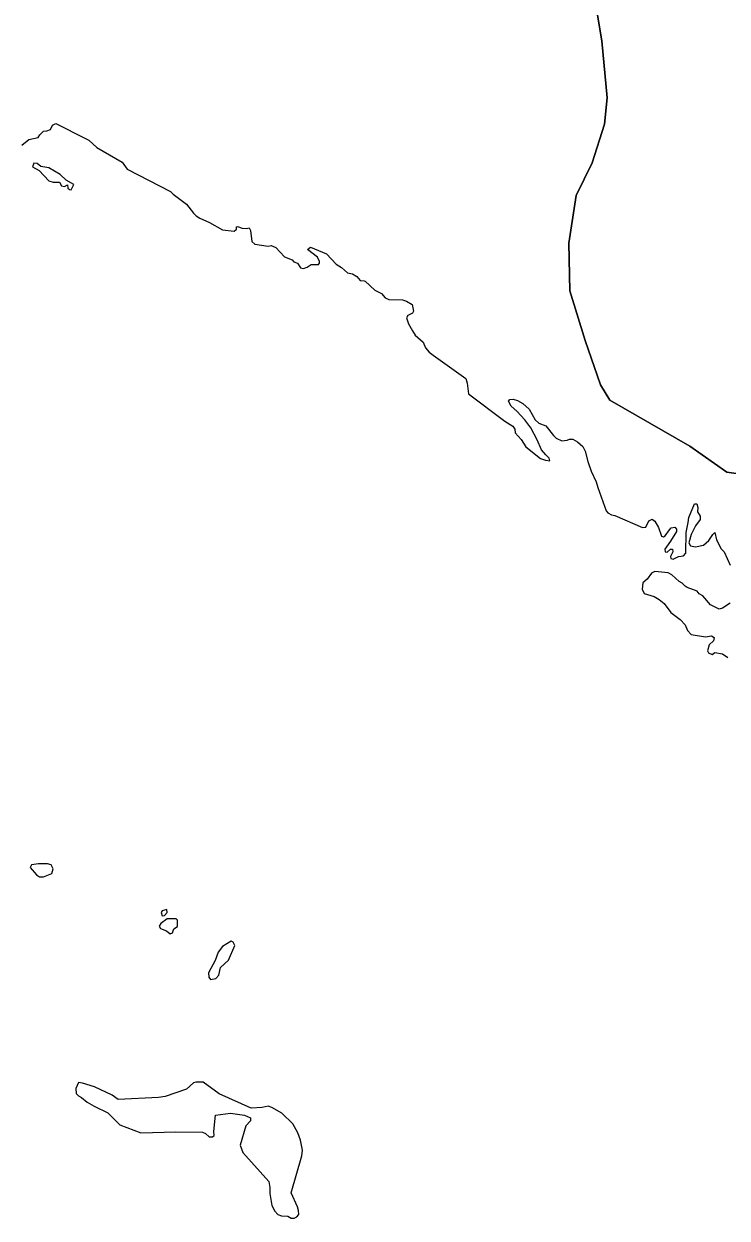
# Model space of a CAD drawing. Extents: x 369010 to 735936, y 6377141 to 6616555.
# Drawn here: x 440208 to 442254, y 6520723 to 6524198 of the extents above; entities that cross this region are included whole.
import ezdxf

# ---------------------------------------------------------------- set-up
doc = ezdxf.new("R2010")
doc.units = 0
doc.header["$LTSCALE"] = 40
doc.layers.add('3', color=7, linetype='Continuous', lineweight=13)

msp = doc.modelspace()

# ---------------------------------------------------------------- linework, layer by layer
at = {"layer": '3'}
for points in [[(441829.48, 6524508.23), (441888.73, 6524148.75), (441904.62, 6523982.75), (441897.34, 6523906.29), (441860.76, 6523793.09), (441814.59, 6523697.92), (441792.91, 6523559.23), (441795.72, 6523420.7), (441840.57, 6523276.22), (441885.26, 6523147.79), (441912.73, 6523103.1), (442145.1, 6522968.71), (442253.34, 6522893.74), (442527.58, 6522854.68)], [(442253.34, 6522893.74), (442145.1, 6522968.71), (441912.73, 6523103.1), (441885.26, 6523147.79), (441840.57, 6523276.22), (441795.72, 6523420.7), (441792.91, 6523559.23), (441814.59, 6523697.92), (441860.76, 6523793.09), (441897.34, 6523906.29), (441904.62, 6523982.75), (441888.73, 6524148.75), (441829.48, 6524508.23)], [(440202.25, 6523844.56), (440221.94, 6523861.77), (440249.75, 6523866.9), (440253.88, 6523875.18), (440264.81, 6523885.27), (440275.07, 6523886.93), (440285.33, 6523890.57), (440291.45, 6523902.82), (440300.72, 6523907.78), (440386.95, 6523864.58), (440397.05, 6523859.29), (440420.55, 6523837.94), (440493.87, 6523795.07), (440508.6, 6523775.05), (440634.21, 6523709.84), (440642.32, 6523702.39), (440680.72, 6523673.1), (440701.08, 6523646.95), (440708.86, 6523639.5)], [(440708.86, 6523639.5), (440719.28, 6523632.88), (440748.25, 6523619.47), (440786.15, 6523598.29), (440819.41, 6523594.48), (440826.03, 6523600.61), (440826.36, 6523606.89), (440829.67, 6523608.38), (440842.42, 6523603.25), (440855.82, 6523602.76), (440863.44, 6523604.74), (440867.08, 6523596.63), (440871.21, 6523564.86), (440879.32, 6523556.91), (440918.88, 6523550.95), (440927.49, 6523552.61), (440940.89, 6523547.15), (440966.05, 6523519.51), (440988.06, 6523510.9), (440993.36, 6523505.28), (441003.62, 6523501.14), (441012.22, 6523488.06), (441021.66, 6523486.41), (441032.08, 6523490.05), (441044, 6523497.33), (441065.19, 6523497.83), (441068.33, 6523501.47), (441068, 6523506.43), (441062.37, 6523518.52), (441032.75, 6523541.52), (441041.85, 6523548.14), (441088.52, 6523528.45), (441116.82, 6523498.66), (441131.55, 6523489.22), (441149.1, 6523473.83), (441163.66, 6523470.35), (441176.4, 6523463.07), (441186.5, 6523450.82), (441197.92, 6523449.67), (441201.06, 6523449.5), (441228.54, 6523422.69), (441248.56, 6523412.76), (441258.66, 6523400.51), (441269.09, 6523396.21), (441309.14, 6523394.39), (441321.39, 6523391.24), (441337.44, 6523381.48), (441341.41, 6523361.78), (441338.1, 6523356.16), (441324.86, 6523348.87), (441320.89, 6523342.25), (441326.85, 6523324.71), (441337.94, 6523304.19), (441346.05, 6523292.11), (441369.38, 6523272.08), (441376.66, 6523255.2), (441387.26, 6523242.29), (441398.18, 6523233.52), (441494.01, 6523166.32), (441497.15, 6523152.42), (441501.78, 6523121.64), (441606.88, 6523042.2), (441629.88, 6523027.47), (441635.68, 6523018.53), (441637, 6523007.44), (441654.38, 6522988.74), (441668.28, 6522967.06), (441710.82, 6522932.96), (441725.05, 6522928.16), (441737.46, 6522926.18), (441736.47, 6522934.62), (441725.88, 6522943.72), (441713.63, 6522957.95), (441701.05, 6522987.08), (441682.35, 6523022.83), (441665.63, 6523045.34), (441642.3, 6523070.66), (441625.75, 6523085.06), (441617.8, 6523100.12), (441621.94, 6523104.59), (441630.88, 6523105.42), (441643.46, 6523101.78), (441659.84, 6523093.5), (441677.38, 6523076.95), (441695.59, 6523045.84), (441706.02, 6523036.07), (441726.21, 6523028.29), (441748.22, 6522999.99), (441756.83, 6522992.21), (441773.21, 6522984.6), (441787.94, 6522986.25), (441795.06, 6522989.9), (441804.66, 6522989.07), (441818.56, 6522981.29), (441834.12, 6522967.88), (441841.07, 6522954.81), (441848.52, 6522924.52), (441857.95, 6522896.72), (441872.68, 6522865.27), (441877.15, 6522848.56)], [(442527.58, 6522854.68), (442253.34, 6522893.74)], [(441877.15, 6522848.56), (441901.81, 6522781.2), (441906.44, 6522775.07), (441917.53, 6522769.28), (441926.8, 6522767.79), (442007.57, 6522732.7), (442016.83, 6522733.86), (442025.94, 6522751.4), (442035.37, 6522756.2), (442043.48, 6522751.07), (442054.4, 6522732.54), (442062.51, 6522707.22), (442068.97, 6522705.56), (442073.1, 6522708.21), (442086.18, 6522725.75), (442090.98, 6522731.88), (442101.24, 6522733.03), (442106.87, 6522727.41), (442106.04, 6522720.79), (442089.32, 6522692.65), (442072.11, 6522669.65), (442073.44, 6522662.03), (442079.56, 6522661.04), (442088.5, 6522669.65), (442094.79, 6522668.98), (442095.61, 6522661.21), (442088.99, 6522648.46), (442089.49, 6522641.84), (442096.44, 6522640.35), (442112.33, 6522648.13), (442127.06, 6522650.45), (442134.01, 6522657.89), (442134.84, 6522718.3), (442140.3, 6522746.94), (442142.29, 6522761.83), (442158.84, 6522801.39), (442165.12, 6522800.89), (442168.6, 6522790.63), (442167.61, 6522778.05), (442175.39, 6522765.8), (442174.89, 6522755.54), (442162.15, 6522737.5), (442148.74, 6522712.18), (442142.45, 6522688.18), (442146.92, 6522678.91), (442161.98, 6522676.43), (442184.82, 6522680.9), (442200.54, 6522694.64), (442212.29, 6522711.68), (442218.09, 6522717.97), (442222.89, 6522696.95), (442236.62, 6522670.64), (442244.9, 6522661.87), (442262.44, 6522623.3)], [(442262.94, 6522512.58), (442240.59, 6522497.36), (442230.83, 6522494.54), (442205.34, 6522507.12), (442183.5, 6522533.6), (442172.74, 6522539.89), (442166.28, 6522547.67), (442137.82, 6522558.26), (442131.36, 6522561.9), (442123.09, 6522570.84), (442113.98, 6522575.31), (442092.47, 6522595), (442081.71, 6522600.8), (442043.64, 6522604.27), (442033.88, 6522599.14), (442021.14, 6522581.93), (442008.89, 6522571.01), (442006.57, 6522552.97), (442012.7, 6522540.72), (442041.16, 6522531.78), (442056.22, 6522523.17), (442070.29, 6522511.75), (442090.32, 6522485.44), (442117.29, 6522465.25), (442132.02, 6522449.69), (442138.81, 6522432.98), (442149.24, 6522421.39), (442190.78, 6522414.44), (442208.32, 6522416.92), (442216.1, 6522412.12), (442214.11, 6522403.18), (442201.04, 6522391.1), (442196.57, 6522374.06), (442199.55, 6522368.1), (442209.81, 6522363.3), (442217.59, 6522368.59), (442240.1, 6522365.12), (442255.66, 6522354.03)]]:
    msp.add_lwpolyline(points, dxfattribs=at)
for points in [[(440345.41, 6523715.13), (440353.35, 6523730.69), (440330.51, 6523743.27), (440313.8, 6523759.16), (440280.86, 6523778.85), (440257.19, 6523782.83), (440246.77, 6523791.6), (440236.67, 6523792.42), (440233.36, 6523782), (440251.9, 6523771.07), (440280.86, 6523740.95), (440293.11, 6523737.48), (440311.81, 6523737.15), (440317.11, 6523726.89), (440326.04, 6523724.07), (440335.15, 6523729.86), (440335.97, 6523719.93), (440340.11, 6523715.47)], [(440253.39, 6521716.01), (440265.14, 6521716.01), (440289.3, 6521725.78), (440293.27, 6521739.51), (440286.82, 6521750.6), (440276.72, 6521753.75), (440250.24, 6521754.24), (440229.72, 6521750.93), (440225.75, 6521743.15), (440244.12, 6521721.64)], [(440623.95, 6521621.51), (440610.55, 6521616.87), (440606.9, 6521612.74), (440610.21, 6521602.64), (440616.67, 6521603.47), (440624.28, 6521612.74)], [(440633.88, 6521550.51), (440640.34, 6521553.49), (440643.98, 6521564.41), (440654.57, 6521571.36), (440654.9, 6521589.57), (440650.6, 6521593.7), (440625.11, 6521594.2), (440606.57, 6521579.97), (440601.61, 6521572.19), (440605.25, 6521565.57), (440622.46, 6521558.78)], [(440810.47, 6521528.66), (440785.65, 6521513.77), (440773.07, 6521497.05), (440764.13, 6521473.05), (440744.94, 6521437.14), (440746.09, 6521424.06), (440751.06, 6521417.44), (440766.45, 6521419.93), (440775.39, 6521429.86), (440779.53, 6521452.53), (440803.19, 6521473.88), (440821.07, 6521516.25), (440817.09, 6521526.34)], [(440547.99, 6520971.57), (440649.94, 6520974.55), (440727.06, 6520973.06), (440736.33, 6520968.93), (440747.09, 6520959.82), (440756.35, 6520959.16), (440760.99, 6520963.96), (440760.66, 6520975.22), (440765.79, 6521022.72), (440808.82, 6521028.84), (440849.7, 6521022.38), (440867.57, 6521014.44), (440867.41, 6521006), (440853.51, 6520991.93), (440836.96, 6520935.83), (440844.57, 6520913.65), (440920.7, 6520830.07), (440923.51, 6520811.86), (440923.02, 6520795.15), (440929.47, 6520759.73), (440938.24, 6520743.18), (440947.02, 6520733.75), (440957.44, 6520729.44), (440975.81, 6520728.95), (440985.91, 6520723.15), (440994.02, 6520723.15), (441001.47, 6520726.63), (441007.76, 6520733.75), (441007.09, 6520744.83), (441003.78, 6520755.76), (440985.25, 6520796.31), (441016.53, 6520904.21), (441018.35, 6520920.76), (441012.39, 6520949.56), (441004.45, 6520971.08), (440990.21, 6520997.56), (440958.6, 6521028.84), (440929.14, 6521045.39), (440918.88, 6521048.53), (440901.34, 6521045.39), (440869.06, 6521042.74), (440775.88, 6521084.94), (440729.21, 6521118.21), (440708.19, 6521118.87), (440701.24, 6521116.72), (440680.89, 6521098.68), (440618.82, 6521076.5), (440599.46, 6521074.02), (440482.28, 6521067.9), (440464.74, 6521080.81), (440413.6, 6521104.81), (440378.51, 6521115.56), (440367.09, 6521117.38), (440358.98, 6521099.84), (440359.97, 6521085.28), (440366.59, 6521078.66), (440375.86, 6521074.19), (440392.41, 6521060.28), (440412.27, 6521048.87), (440452.16, 6521029.67), (440487.25, 6520994.75)]]:
    msp.add_lwpolyline(points, close=True, dxfattribs=at)

doc.saveas('drawing.dxf')
